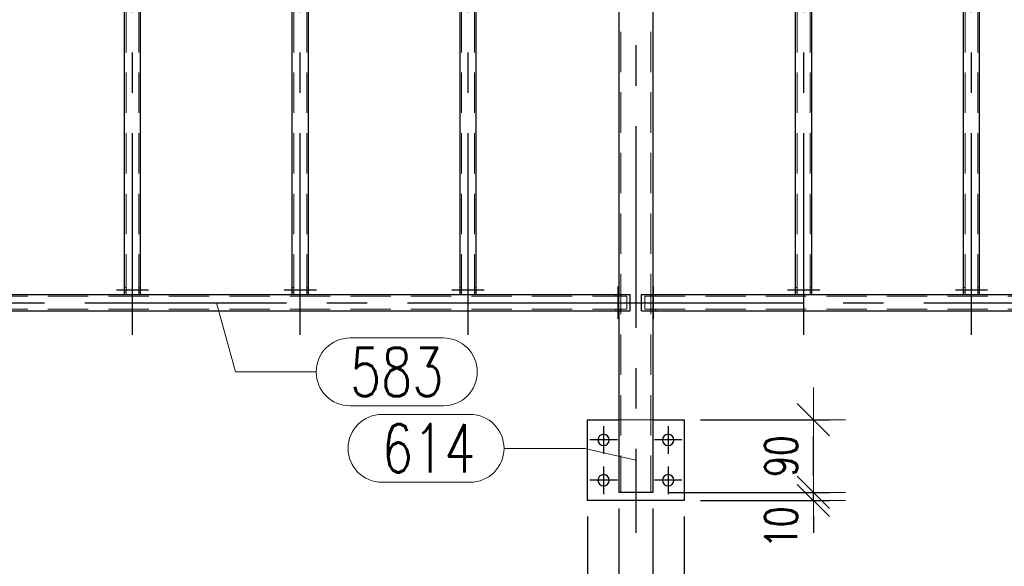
# Model space of a CAD drawing. Header units: millimetres. Extents: x -851 to 2, y 9346 to 10016.
# Tile 501 of 505: x -256 to -195, y 9823 to 9857. Entities that reach past the tile are written whole.
import ezdxf

# ---------------------------------------------------------------- set-up
doc = ezdxf.new("R2010")
doc.units = ezdxf.units.MM
doc.header["$LTSCALE"] = 10
doc.linetypes.add('HIDDEN', pattern=[0.375, 0.25, -0.125])
doc.linetypes.add('MITTE', pattern=[2, 1.25, -0.25, 0.25, -0.25])
doc.layers.get('Defpoints').update_dxf_attribs({"color": 1})
for name, color, linetype, lineweight in [('PS_DIM', 4, 'Continuous', 13), ('PS_Hidden', 2, 'HIDDEN', 9), ('PS_Pos', 1, 'Continuous', 15), ('PS_Shape', 161, 'Continuous', 30), ('PS_SOLID', 7, 'Continuous', 30)]:
    doc.layers.add(name, color=color, linetype=linetype, lineweight=lineweight)
doc.layers.add('PS_Mid', color=5, linetype='MITTE')
doc.styles.add('simplex', font='simplex.shx', dxfattribs={"width": 0.75})
doc.dimstyles.new('1_20_PRZ', dxfattribs={"dimtxt": 2, "dimasz": 1, "dimexe": 2, "dimexo": 5, "dimgap": 1, "dimtad": 1, "dimdec": 0, "dimlfac": 20, "dimtxsty": 'simplex', "dimblk": 'dimznak', "dimcen": 2, "dimse1": 1, "dimse2": 1, "dimclrd": 256, "dimclrt": 4, "dimadec": 1, "dimazin": 0, "dimtfac": 1, "dimtdec": 0, "dimtix": 1, "dimtmove": 2, "dimatfit": 3, "dimldrblk": 'dim-grot', "dimfxl": 1, "dimarcsym": 0})
doc.dimstyles.new('1_20_SC', dxfattribs={"dimtxt": 2, "dimasz": 1, "dimexe": 1, "dimexo": 1, "dimgap": 1, "dimtad": 1, "dimdec": 0, "dimlfac": 20, "dimtxsty": 'simplex', "dimblk": 'dimznak', "dimcen": 2, "dimclrd": 256, "dimclre": 256, "dimclrt": 4, "dimadec": 1, "dimazin": 0, "dimtfac": 1, "dimtdec": 0, "dimtix": 1, "dimtmove": 2, "dimatfit": 3, "dimldrblk": 'dim-grot', "dimfxl": 1, "dimarcsym": 0})

# ---------------------------------------------------------------- blocks, each defined once
blk = doc.blocks.new('dimznak')
at = {"color": 0}
for points in [[(0, 2), (0, -2)], [(-2, 0), (2, 0)]]:
    blk.add_lwpolyline(points, dxfattribs=at)
at = {"color": 2}
blk.add_lwpolyline([(1, 1), (-1, -1)], dxfattribs=at)
blk = doc.blocks.new('*D275')
at = {"layer": 'Defpoints', "color": 0, "transparency": 16777216}
for p in [(-219.192, 9827.943), (-221.132, 9827.443), (-219.192, 9819.443)]:
    blk.add_point(p, dxfattribs=at)
at = {"layer": 'PS_DIM', "lineweight": -2, "transparency": 16777216}
for p, q in [((-221.132, 9826.443), (-221.132, 9818.443)), ((-219.192, 9826.943), (-219.192, 9818.443)), ((-222.132, 9819.443), (-223.132, 9819.443)), ((-221.132, 9819.443), (-219.192, 9819.443)), ((-218.192, 9819.443), (-217.192, 9819.443))]:
    blk.add_line(p, q, dxfattribs=at)
blk.add_blockref('dimznak', (-221.132, 9819.443), dxfattribs=at)
at = {"layer": 'PS_DIM', "lineweight": -2, "transparency": 16777216, "rotation": 180}
blk.add_blockref('dimznak', (-219.192, 9819.443), dxfattribs=at)
at = {"layer": 'PS_DIM', "color": 4, "transparency": 16777216, "insert": (-223.077, 9821.443), "char_height": 2, "attachment_point": 5, "style": 'simplex'}
blk.add_mtext('39', dxfattribs=at)
blk = doc.blocks.new('dim-grot')
blk.add_hatch(color=256).paths.add_polyline_path([(0, 0), (-2, 0.5), (-2, -0.5)])
blk.add_lwpolyline([(0, 0), (-2, 0.5), (-2, -0.5), (0, 0)])
blk = doc.blocks.new('*D276')
at = {"layer": 'Defpoints', "color": 0, "transparency": 16777216}
for p in [(-219.192, 9827.943), (-217.072, 9827.943), (-217.072, 9819.443)]:
    blk.add_point(p, dxfattribs=at)
at = {"layer": 'PS_DIM', "lineweight": -2, "transparency": 16777216}
for p, q in [((-219.192, 9826.943), (-219.192, 9818.443)), ((-217.072, 9826.943), (-217.072, 9818.443)), ((-220.192, 9819.443), (-221.192, 9819.443)), ((-219.192, 9819.443), (-217.072, 9819.443)), ((-216.072, 9819.443), (-215.072, 9819.443))]:
    blk.add_line(p, q, dxfattribs=at)
blk.add_blockref('dimznak', (-219.192, 9819.443), dxfattribs=at)
at = {"layer": 'PS_DIM', "lineweight": -2, "transparency": 16777216, "rotation": 180}
blk.add_blockref('dimznak', (-217.072, 9819.443), dxfattribs=at)
at = {"layer": 'PS_DIM', "color": 4, "transparency": 16777216, "insert": (-218.132, 9816.066), "char_height": 2, "attachment_point": 5, "style": 'simplex'}
blk.add_mtext('42', dxfattribs=at)
blk = doc.blocks.new('*D277')
at = {"layer": 'Defpoints', "color": 0, "transparency": 16777216}
for p in [(-217.072, 9827.943), (-215.132, 9827.443), (-215.132, 9819.443)]:
    blk.add_point(p, dxfattribs=at)
at = {"layer": 'PS_DIM', "lineweight": -2, "transparency": 16777216}
for p, q in [((-217.072, 9826.943), (-217.072, 9818.443)), ((-215.132, 9826.443), (-215.132, 9818.443)), ((-218.072, 9819.443), (-219.072, 9819.443)), ((-217.072, 9819.443), (-215.132, 9819.443)), ((-214.132, 9819.443), (-213.132, 9819.443))]:
    blk.add_line(p, q, dxfattribs=at)
blk.add_blockref('dimznak', (-217.072, 9819.443), dxfattribs=at)
at = {"layer": 'PS_DIM', "lineweight": -2, "transparency": 16777216, "rotation": 180}
blk.add_blockref('dimznak', (-215.132, 9819.443), dxfattribs=at)
at = {"layer": 'PS_DIM', "color": 4, "transparency": 16777216, "insert": (-212.95, 9821.443), "char_height": 2, "attachment_point": 5, "style": 'simplex'}
blk.add_mtext('39', dxfattribs=at)
blk = doc.blocks.new('*D278')
at = {"layer": 'Defpoints', "color": 0, "transparency": 16777216}
for p in [(-217.072, 9827.943), (-207.132, 9827.943), (-215.132, 9827.443)]:
    blk.add_point(p, dxfattribs=at)
at = {"layer": 'PS_DIM', "lineweight": -2, "transparency": 16777216}
for p, q in [((-207.132, 9828.943), (-207.132, 9829.943)), ((-216.072, 9827.943), (-206.132, 9827.943)), ((-207.132, 9827.443), (-207.132, 9827.943)), ((-214.132, 9827.443), (-206.132, 9827.443)), ((-207.132, 9826.443), (-207.132, 9825.443))]:
    blk.add_line(p, q, dxfattribs=at)
for p, rotation in [((-207.132, 9827.943), 270), ((-207.132, 9827.443), 90)]:
    blk.add_blockref('dimznak', p, dxfattribs=dict(at, rotation=rotation))
at = {"layer": 'PS_DIM', "color": 4, "transparency": 16777216, "insert": (-209.132, 9825.787), "char_height": 2, "attachment_point": 5, "rotation": 90, "style": 'simplex'}
blk.add_mtext('10', dxfattribs=at)
blk = doc.blocks.new('*D279')
at = {"layer": 'Defpoints', "color": 0, "transparency": 16777216}
for p in [(-215.132, 9832.443), (-207.132, 9832.443), (-217.072, 9827.943)]:
    blk.add_point(p, dxfattribs=at)
at = {"layer": 'PS_DIM', "lineweight": -2, "transparency": 16777216}
for p, q in [((-214.132, 9832.443), (-206.132, 9832.443)), ((-207.132, 9828.943), (-207.132, 9831.443)), ((-216.072, 9827.943), (-206.132, 9827.943))]:
    blk.add_line(p, q, dxfattribs=at)
for p, rotation in [((-207.132, 9832.443), 90), ((-207.132, 9827.943), 270)]:
    blk.add_blockref('dimznak', p, dxfattribs=dict(at, rotation=rotation))
at = {"layer": 'PS_DIM', "color": 4, "transparency": 16777216, "insert": (-209.132, 9830.193), "char_height": 2, "attachment_point": 5, "rotation": 90, "style": 'simplex'}
blk.add_mtext('90', dxfattribs=at)
blk = doc.blocks.new('*D321')
at = {"layer": 'Defpoints', "color": 0, "transparency": 16777216}
for p in [(-427.192, 9827.943), (-165.072, 9827.943), (-165.072, 9810.891)]:
    blk.add_point(p, dxfattribs=at)
at = {"layer": 'PS_DIM', "lineweight": -2, "transparency": 16777216}
blk.add_line((-426.192, 9810.891), (-166.072, 9810.891), dxfattribs=at)
at = {"layer": 'PS_DIM', "lineweight": -2, "transparency": 16777216, "rotation": 180}
blk.add_blockref('dimznak', (-427.192, 9810.891), dxfattribs=at)
at = {"layer": 'PS_DIM', "lineweight": -2, "transparency": 16777216}
blk.add_blockref('dimznak', (-165.072, 9810.891), dxfattribs=at)
at = {"layer": 'PS_DIM', "color": 4, "transparency": 16777216, "insert": (-296.132, 9812.891), "char_height": 2, "attachment_point": 5, "style": 'simplex'}
blk.add_mtext('5242', dxfattribs=at)
blk = doc.blocks.new('*X1163')
at = {"layer": 'PS_Hidden', "color": 2, "linetype": 'HIDDEN'}
for p, q in [((-249.732, 9840.193), (-249.732, 9887.573)), ((-248.932, 9840.193), (-248.932, 9887.573)), ((-239.332, 9840.193), (-239.332, 9887.573)), ((-238.532, 9840.193), (-238.532, 9887.573)), ((-228.932, 9840.193), (-228.932, 9887.573)), ((-228.132, 9840.193), (-228.132, 9887.573)), ((-208.132, 9840.193), (-208.132, 9887.573)), ((-207.332, 9840.193), (-207.332, 9887.573)), ((-197.732, 9840.193), (-197.732, 9887.573)), ((-196.932, 9840.193), (-196.932, 9887.573)), ((-219.062, 9886.473), (-219.062, 9827.943)), ((-217.202, 9886.473), (-217.202, 9827.943)), ((-249.732, 9840.643), (-249.832, 9840.643)), ((-248.832, 9840.643), (-248.932, 9840.643)), ((-239.332, 9840.643), (-239.432, 9840.643)), ((-238.432, 9840.643), (-238.532, 9840.643)), ((-228.932, 9840.643), (-229.032, 9840.643)), ((-228.032, 9840.643), (-228.132, 9840.643)), ((-208.132, 9840.643), (-208.232, 9840.643)), ((-207.232, 9840.643), (-207.332, 9840.643)), ((-197.732, 9840.643), (-197.832, 9840.643)), ((-196.832, 9840.643), (-196.932, 9840.643)), ((-269.572, 9840.093), (-218.692, 9840.093)), ((-249.732, 9840.343), (-249.832, 9840.343)), ((-248.832, 9840.343), (-248.932, 9840.343)), ((-239.332, 9840.343), (-239.432, 9840.343)), ((-238.432, 9840.343), (-238.532, 9840.343)), ((-228.932, 9840.343), (-229.032, 9840.343)), ((-228.032, 9840.343), (-228.132, 9840.343)), ((-219.378, 9840.193), (-219.378, 9840.093)), ((-219.192, 9840.093), (-219.192, 9840.193)), ((-219.192, 9840.193), (-219.192, 9839.193)), ((-219.078, 9840.193), (-219.078, 9840.093)), ((-218.692, 9840.093), (-218.692, 9839.293)), ((-217.572, 9840.093), (-166.692, 9840.093)), ((-217.572, 9839.293), (-217.572, 9840.093)), ((-217.186, 9840.193), (-217.186, 9840.093)), ((-217.072, 9840.093), (-217.072, 9840.193)), ((-217.072, 9840.193), (-217.072, 9839.193)), ((-216.886, 9840.193), (-216.886, 9840.093)), ((-208.132, 9840.343), (-208.232, 9840.343)), ((-207.232, 9840.343), (-207.332, 9840.343)), ((-197.732, 9840.343), (-197.832, 9840.343)), ((-196.832, 9840.343), (-196.932, 9840.343)), ((-269.572, 9839.293), (-218.692, 9839.293)), ((-219.378, 9839.293), (-219.378, 9839.193)), ((-219.192, 9839.193), (-219.192, 9839.293)), ((-219.078, 9839.293), (-219.078, 9839.193)), ((-217.572, 9839.293), (-166.692, 9839.293)), ((-217.186, 9839.293), (-217.186, 9839.193)), ((-217.072, 9839.193), (-217.072, 9839.293)), ((-216.886, 9839.293), (-216.886, 9839.193)), ((-219.192, 9832.443), (-217.072, 9832.443))]:
    blk.add_line(p, q, dxfattribs=at)
at = {"layer": 'PS_Mid', "color": 5, "linetype": 'MITTE'}
for p, q in [((-218.132, 9890.633), (-218.132, 9825.443)), ((-249.332, 9837.693), (-249.332, 9890.282)), ((-238.932, 9837.693), (-238.932, 9890.282)), ((-228.532, 9837.693), (-228.532, 9890.282)), ((-207.732, 9837.693), (-207.732, 9890.282)), ((-197.332, 9837.693), (-197.332, 9890.282)), ((-250.332, 9840.493), (-249.232, 9840.493)), ((-250.332, 9840.493), (-249.232, 9840.493)), ((-249.432, 9840.493), (-248.332, 9840.493)), ((-249.432, 9840.493), (-248.332, 9840.493)), ((-239.932, 9840.493), (-238.832, 9840.493)), ((-239.932, 9840.493), (-238.832, 9840.493)), ((-239.032, 9840.493), (-237.932, 9840.493)), ((-239.032, 9840.493), (-237.932, 9840.493)), ((-229.532, 9840.493), (-228.432, 9840.493)), ((-229.532, 9840.493), (-228.432, 9840.493)), ((-228.632, 9840.493), (-227.532, 9840.493)), ((-228.632, 9840.493), (-227.532, 9840.493)), ((-219.228, 9839.593), (-219.228, 9840.693)), ((-219.228, 9839.593), (-219.228, 9840.693)), ((-217.036, 9839.593), (-217.036, 9840.693)), ((-217.036, 9839.593), (-217.036, 9840.693)), ((-208.732, 9840.493), (-207.632, 9840.493)), ((-208.732, 9840.493), (-207.632, 9840.493)), ((-207.832, 9840.493), (-206.732, 9840.493)), ((-207.832, 9840.493), (-206.732, 9840.493)), ((-198.332, 9840.493), (-197.232, 9840.493)), ((-198.332, 9840.493), (-197.232, 9840.493)), ((-197.432, 9840.493), (-196.332, 9840.493)), ((-197.432, 9840.493), (-196.332, 9840.493)), ((-219.228, 9838.693), (-219.228, 9839.793)), ((-219.228, 9838.693), (-219.228, 9839.793)), ((-217.036, 9838.693), (-217.036, 9839.793)), ((-217.036, 9838.693), (-217.036, 9839.793)), ((-272.281, 9839.693), (-215.984, 9839.693)), ((-220.281, 9839.693), (-163.984, 9839.693)), ((-220.132, 9832.043), (-220.132, 9830.343)), ((-216.132, 9832.043), (-216.132, 9830.343)), ((-219.282, 9831.193), (-220.982, 9831.193)), ((-215.282, 9831.193), (-216.982, 9831.193)), ((-220.132, 9829.543), (-220.132, 9827.843)), ((-216.132, 9829.543), (-216.132, 9827.843)), ((-219.282, 9828.693), (-220.982, 9828.693)), ((-215.282, 9828.693), (-216.982, 9828.693))]:
    blk.add_line(p, q, dxfattribs=at)
at = {"layer": 'PS_SOLID', "color": 7, "linetype": 'Continuous'}
for p, q in [((-249.832, 9840.193), (-249.832, 9887.782)), ((-248.832, 9840.193), (-248.832, 9887.782)), ((-239.432, 9840.193), (-239.432, 9887.782)), ((-238.432, 9840.193), (-238.432, 9887.782)), ((-229.032, 9840.193), (-229.032, 9887.782)), ((-228.032, 9840.193), (-228.032, 9887.782)), ((-208.232, 9840.193), (-208.232, 9887.782)), ((-207.232, 9840.193), (-207.232, 9887.782)), ((-197.832, 9840.193), (-197.832, 9887.782)), ((-196.832, 9840.193), (-196.832, 9887.782)), ((-219.192, 9886.473), (-219.192, 9840.193)), ((-217.072, 9886.473), (-217.072, 9840.193)), ((-269.781, 9840.193), (-218.484, 9840.193)), ((-249.832, 9840.193), (-248.832, 9840.193)), ((-239.432, 9840.193), (-238.432, 9840.193)), ((-229.032, 9840.193), (-228.032, 9840.193)), ((-218.484, 9839.193), (-218.484, 9840.193)), ((-217.781, 9840.193), (-166.484, 9840.193)), ((-217.781, 9839.193), (-217.781, 9840.193)), ((-208.232, 9840.193), (-207.232, 9840.193)), ((-197.832, 9840.193), (-196.832, 9840.193)), ((-269.781, 9839.193), (-218.484, 9839.193)), ((-219.192, 9839.193), (-219.192, 9827.943)), ((-217.781, 9839.193), (-166.484, 9839.193)), ((-217.072, 9839.193), (-217.072, 9827.943)), ((-221.132, 9832.443), (-219.192, 9832.443)), ((-221.132, 9827.443), (-221.132, 9832.443)), ((-217.072, 9832.443), (-215.132, 9832.443)), ((-215.132, 9832.443), (-215.132, 9827.443)), ((-217.072, 9827.943), (-219.192, 9827.943)), ((-215.132, 9827.443), (-221.132, 9827.443))]:
    blk.add_line(p, q, dxfattribs=at)
at = {"layer": 'PS_SOLID', "color": 7, "extrusion": (0, 0, -1)}
for centre in [(220.132, 9831.193), (216.132, 9831.193), (220.132, 9828.693), (216.132, 9828.693)]:
    blk.add_circle(centre, 0.35, dxfattribs=at)
blk = doc.blocks.new('*X1209')
at = {"color": 1}
for p, q in [((-244.129, 9839.693), (-242.95, 9835.408)), ((-235.85, 9837.508), (-230.064, 9837.508)), ((-242.95, 9835.408), (-237.95, 9835.408)), ((-235.85, 9833.308), (-230.064, 9833.308))]:
    blk.add_line(p, q, dxfattribs=at)
for centre, start, end in [((-235.85, 9835.408), 90, 270), ((-230.064, 9835.408), 270, 90)]:
    blk.add_arc(centre, 2.1, start, end, dxfattribs=at)
at = {"color": 30, "style": 'simplex', "width": 0.75}
blk.add_text('583', height=3, dxfattribs=at).set_placement((-235.85, 9833.908))
blk = doc.blocks.new('*X1214')
at = {"color": 1}
for p, q in [((-233.872, 9832.772), (-228.407, 9832.772)), ((-226.307, 9830.672), (-221.307, 9830.672)), ((-218.132, 9829.943), (-221.307, 9830.672)), ((-233.872, 9828.572), (-228.407, 9828.572))]:
    blk.add_line(p, q, dxfattribs=at)
for centre, start, end in [((-233.872, 9830.672), 90, 270), ((-228.407, 9830.672), 270, 90)]:
    blk.add_arc(centre, 2.1, start, end, dxfattribs=at)
at = {"color": 30, "style": 'simplex', "width": 0.75}
blk.add_text('614', height=3, dxfattribs=at).set_placement((-233.872, 9829.172))

msp = doc.modelspace()

# ---------------------------------------------------------------- block references
at = {"layer": 'PS_Pos'}
for name in ['*X1209', '*X1214']:
    msp.add_blockref(name, (0, 0), dxfattribs=at)
at = {"layer": 'PS_Shape', "color": 31}
msp.add_blockref('*X1163', (0, 0), dxfattribs=at)

# ---------------------------------------------------------------- dimensions: what is measured, and where the dimension line sits
at = {"layer": 'PS_DIM'}
dim = msp.add_linear_dim(base=(-207.132, 9832.443), p1=(-217.072, 9827.943), p2=(-215.132, 9832.443), angle=90, dimstyle='1_20_SC', dxfattribs=at)
dim.commit()
dim.dimension.update_dxf_attribs({"geometry": '*D279', "text_midpoint": (-209.132, 9830.193)})
dim = msp.add_linear_dim(base=(-207.132, 9827.943), p1=(-215.132, 9827.443), p2=(-217.072, 9827.943), angle=90, dimstyle='1_20_SC', dxfattribs=at)
dim.commit()
dim.dimension.update_dxf_attribs({"geometry": '*D278', "text_midpoint": (-209.132, 9825.787), "dimtype": 128})
dim = msp.add_linear_dim(base=(-165.072, 9810.891), p1=(-427.192, 9827.943), p2=(-165.072, 9827.943), dimstyle='1_20_PRZ', dxfattribs=at)
dim.commit()
dim.dimension.update_dxf_attribs({"geometry": '*D321', "text_midpoint": (-296.132, 9812.891)})
for base, p1, p2, picture, middle in [((-219.192, 9819.443), (-221.132, 9827.443), (-219.192, 9827.943), '*D275', (-223.077, 9821.443)), ((-217.072, 9819.443), (-219.192, 9827.943), (-217.072, 9827.943), '*D276', (-218.132, 9816.066)), ((-215.132, 9819.443), (-217.072, 9827.943), (-215.132, 9827.443), '*D277', (-212.95, 9821.443))]:
    dim = msp.add_linear_dim(base=base, p1=p1, p2=p2, dimstyle='1_20_SC', dxfattribs=at)
    dim.commit()
    dim.dimension.update_dxf_attribs({"geometry": picture, "text_midpoint": middle, "dimtype": 128})

doc.saveas('drawing.dxf')
